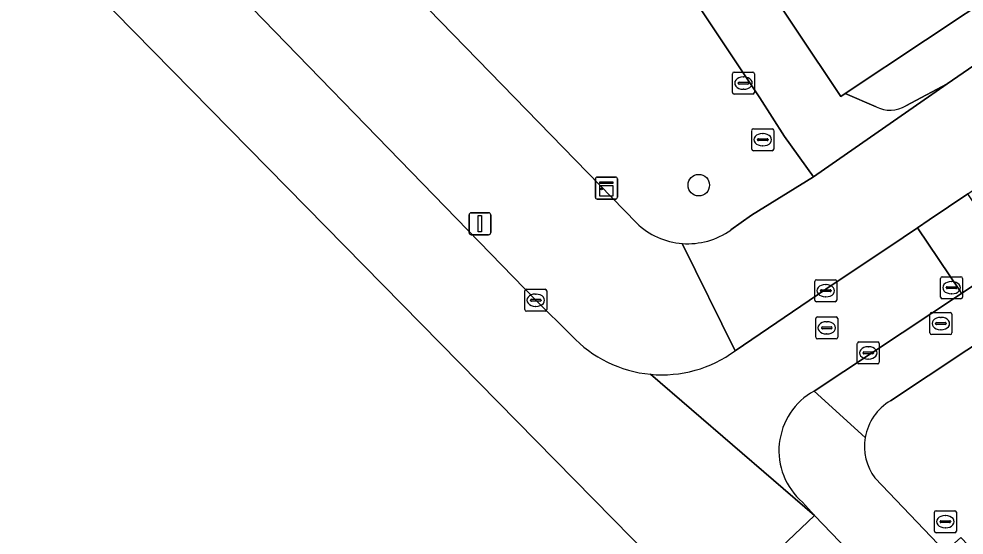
# Model space of a CAD drawing. Extents: x 159960 to 160866, y 382700 to 383354.
# Drawn here: x 160370.36 to 160413.42, y 382855.83 to 382879.33 of the extents above; entities that cross this region are included whole.
import ezdxf

# ---------------------------------------------------------------- set-up
doc = ezdxf.new("R2010")
doc.units = 0
for name, color, linetype in [('IMGEO_Boom', 7, 'Continuous'), ('IMGEO_Erf', 7, 'Continuous'), ('IMGEO_Groenvoorziening', 7, 'Continuous'), ('IMGEO_Kast', 7, 'Continuous'), ('IMGEO_Kolk', 7, 'Continuous'), ('IMGEO_Lichtmast', 7, 'Continuous'), ('IMGEO_Pand', 7, 'Continuous'), ('IMGEO_Rijbaan_lokaal_open', 7, 'Continuous'), ('IMGEO_Rioolput', 7, 'Continuous'), ('IMGEO_Voetpad_open', 7, 'Continuous')]:
    doc.layers.add(name, color=color, linetype=linetype)

msp = doc.modelspace()

# ---------------------------------------------------------------- linework, layer by layer
at = {"layer": 'IMGEO_Boom'}
msp.add_circle((160401.332, 382871.765), 0.489, dxfattribs=at)
at = {"layer": 'IMGEO_Erf'}
for points in [[(160391.496, 382900.313), (160391.954, 382899.589), (160399.473, 382904.598), (160403.476, 382898.589), (160407.397, 382892.703), (160411.318, 382886.819), (160415.322, 382880.808), (160408.003, 382875.932), (160409.407, 382875.338)], [(160410.766, 382875.384), (160412.656, 382876.385), (160423.19, 382883.633), (160421.859, 382885.567), (160419.212, 382883.804), (160415.394, 382889.535), (160413.28, 382892.709), (160415.927, 382894.472), (160413.088, 382898.734), (160412.802, 382898.543), (160412.146, 382899.51)]]:
    msp.add_lwpolyline(points, dxfattribs=at)
msp.add_arc((160410.047, 382876.531), 1.354, 241.791, 302.0863, dxfattribs=at)
at = {"layer": 'IMGEO_Groenvoorziening'}
for points in [[(160380.231, 382888.799), (160381.258, 382887.744), (160383.776, 382890.139), (160391.399, 382882.176), (160389.004, 382879.786), (160390.139, 382878.62), (160398.488, 382870.043)], [(160402.789, 382869.724), (160403.735, 382870.394), (160406.557, 382872.149), (160405.236, 382873.976), (160404.113, 382875.743), (160399.496, 382882.677)], [(160415.268, 382865.398), (160410.07, 382861.949)], [(160409.356, 382858.435), (160412.563, 382855.081), (160413.266, 382855.725), (160415.326, 382853.583), (160414.585, 382852.853), (160415.969, 382851.429)]]:
    msp.add_lwpolyline(points, dxfattribs=at)
for centre, radius, start, end in [((160400.834, 382872.485), 3.386, 226.1447, 265.712), ((160400.831, 382872.476), 3.378, 265.7519, 305.4247), ((160411.296, 382859.868), 2.416, 120.5097, 170.1999), ((160411.291, 382859.871), 2.409, 170.2541, 216.5869)]:
    msp.add_arc(centre, radius, start, end, dxfattribs=at)
at = {"layer": 'IMGEO_Kast'}
for p, q in [((160396.697, 382872.131), (160397.538, 382872.131)), ((160397.538, 382872.131), (160396.697, 382872.131)), ((160396.622, 382871.206), (160396.622, 382872.047)), ((160396.622, 382872.047), (160396.622, 382871.206)), ((160397.622, 382872.056), (160397.622, 382871.215)), ((160397.622, 382871.215), (160397.622, 382872.056)), ((160397.547, 382871.131), (160396.706, 382871.131)), ((160396.706, 382871.131), (160397.547, 382871.131))]:
    msp.add_line(p, q, dxfattribs=at)
for points in [[(160396.817, 382871.921), (160397.417, 382871.921), (160397.417, 382871.836), (160396.817, 382871.836), (160396.817, 382871.921)], [(160396.817, 382871.746), (160397.417, 382871.746), (160397.417, 382871.257), (160396.817, 382871.257), (160396.817, 382871.746)]]:
    msp.add_lwpolyline(points, dxfattribs=at)
msp.add_circle((160396.901, 382871.595), 0.0377, dxfattribs=at)
for centre, start, end in [((160396.7, 382872.053), 92.4484, 184.2845), ((160396.7, 382872.053), 92.4484, 184.2845), ((160397.544, 382872.053), 2.4484, 94.2845), ((160397.544, 382872.053), 2.4484, 94.2845), ((160396.7, 382871.209), 182.4484, 274.2845), ((160396.7, 382871.209), 182.4484, 274.2845), ((160397.544, 382871.209), 272.4484, 4.2845), ((160397.544, 382871.209), 272.4484, 4.2845)]:
    msp.add_arc(centre, 0.0779, start, end, dxfattribs=at)
at = {"layer": 'IMGEO_Kolk'}
for p, q in [((160406.617, 382866.534), (160406.617, 382867.386)), ((160406.692, 382867.46), (160407.544, 382867.46)), ((160407.618, 382867.386), (160407.618, 382866.534)), ((160393.404, 382866.099), (160393.404, 382866.951)), ((160393.479, 382867.025), (160394.331, 382867.025)), ((160394.405, 382866.951), (160394.405, 382866.099)), ((160406.876, 382866.954), (160406.876, 382866.966)), ((160406.919, 382867.003), (160407.317, 382867.003)), ((160407.105, 382867.24), (160407.13, 382867.24)), ((160407.36, 382866.966), (160407.36, 382866.954)), ((160393.663, 382866.519), (160393.663, 382866.531)), ((160393.706, 382866.568), (160394.104, 382866.568)), ((160393.892, 382866.805), (160393.917, 382866.805)), ((160394.147, 382866.531), (160394.147, 382866.519)), ((160407.314, 382866.917), (160406.916, 382866.917)), ((160407.128, 382866.68), (160407.103, 382866.68)), ((160394.101, 382866.482), (160393.703, 382866.482)), ((160393.915, 382866.245), (160393.89, 382866.245)), ((160407.544, 382866.46), (160406.692, 382866.46)), ((160394.331, 382866.025), (160393.479, 382866.025)), ((160408.556, 382863.702), (160408.556, 382864.554)), ((160408.631, 382864.628), (160409.483, 382864.628)), ((160409.044, 382864.408), (160409.069, 382864.408)), ((160409.557, 382864.554), (160409.557, 382863.702)), ((160408.815, 382864.122), (160408.815, 382864.134)), ((160409.253, 382864.085), (160408.855, 382864.085)), ((160408.858, 382864.171), (160409.256, 382864.171)), ((160409.299, 382864.134), (160409.299, 382864.122)), ((160409.483, 382863.628), (160408.631, 382863.628)), ((160409.067, 382863.848), (160409.042, 382863.848))]:
    msp.add_line(p, q, dxfattribs=at)
for points in [[(160406.617, 382866.534), (160406.617, 382867.386)], [(160406.692, 382867.46), (160407.544, 382867.46)], [(160407.618, 382867.386), (160407.618, 382866.534)], [(160393.404, 382866.099), (160393.404, 382866.951)], [(160393.479, 382867.025), (160394.331, 382867.025)], [(160394.405, 382866.951), (160394.405, 382866.099)], [(160407.544, 382866.46), (160406.692, 382866.46)], [(160394.331, 382866.025), (160393.479, 382866.025)], [(160408.556, 382863.702), (160408.556, 382864.554)], [(160408.631, 382864.628), (160409.483, 382864.628)], [(160409.557, 382864.554), (160409.557, 382863.702)], [(160409.483, 382863.628), (160408.631, 382863.628)]]:
    msp.add_lwpolyline(points, dxfattribs=at)
for centre, radius, start, end in [((160406.694, 382867.384), 0.0765, 91.552, 178.448), ((160406.694, 382867.384), 0.0765, 91.552, 178.448), ((160407.542, 382867.384), 0.0765, 1.552, 88.448), ((160407.542, 382867.384), 0.0765, 1.552, 88.448), ((160393.481, 382866.949), 0.0765, 91.552, 178.448), ((160393.481, 382866.949), 0.0765, 91.552, 178.448), ((160394.329, 382866.949), 0.0765, 1.552, 88.448), ((160394.329, 382866.949), 0.0765, 1.552, 88.448), ((160406.916, 382866.963), 0.0403, 85.8775, 175.7526), ((160406.913, 382866.953), 0.0366, 178.938, 274.7102), ((160407.317, 382866.96), 0.043, 264.8664, 352.4533), ((160407.321, 382866.965), 0.0386, 1.7309, 96.639), ((160393.703, 382866.528), 0.0403, 85.8775, 175.7526), ((160393.7, 382866.518), 0.0366, 178.938, 274.7102), ((160394.104, 382866.525), 0.043, 264.8664, 352.4533), ((160394.108, 382866.53), 0.0386, 1.7309, 96.639), ((160406.694, 382866.536), 0.0765, 181.552, 268.448), ((160406.694, 382866.536), 0.0765, 181.552, 268.448), ((160407.542, 382866.536), 0.0765, 271.552, 358.448), ((160407.542, 382866.536), 0.0765, 271.552, 358.448), ((160393.481, 382866.101), 0.0765, 181.552, 268.448), ((160393.481, 382866.101), 0.0765, 181.552, 268.448), ((160394.329, 382866.101), 0.0765, 271.552, 358.448), ((160394.329, 382866.101), 0.0765, 271.552, 358.448), ((160408.633, 382864.552), 0.0765, 91.552, 178.448), ((160408.633, 382864.552), 0.0765, 91.552, 178.448), ((160409.481, 382864.552), 0.0765, 1.552, 88.448), ((160409.481, 382864.552), 0.0765, 1.552, 88.448), ((160408.855, 382864.131), 0.0403, 85.8775, 175.7526), ((160408.852, 382864.121), 0.0366, 178.938, 274.7102), ((160409.256, 382864.128), 0.043, 264.8664, 352.4533), ((160409.26, 382864.133), 0.0386, 1.7309, 96.639), ((160408.633, 382863.704), 0.0765, 181.552, 268.448), ((160408.633, 382863.704), 0.0765, 181.552, 268.448), ((160409.481, 382863.704), 0.0765, 271.552, 358.448), ((160409.481, 382863.704), 0.0765, 271.552, 358.448)]:
    msp.add_arc(centre, radius, start, end, dxfattribs=at)
for centre, major_axis, ratio, start_param, end_param in [((160407.104, 382866.96), (-0.387, 0.002), 0.722429, 4.712389, 7.853982), ((160407.129, 382866.96), (-0.39, 0.002), 0.717154, 1.570796, 4.712389), ((160393.891, 382866.525), (-0.387, 0.002), 0.722429, 4.712389, 7.853982), ((160393.916, 382866.525), (-0.39, 0.002), 0.717154, 1.570796, 4.712389), ((160409.043, 382864.128), (-0.387, 0.002), 0.722429, 4.712389, 7.853982), ((160409.068, 382864.128), (-0.39, 0.002), 0.717154, 1.570796, 4.712389)]:
    msp.add_ellipse(centre, major_axis=major_axis, ratio=ratio, start_param=start_param, end_param=end_param, dxfattribs=at)
at = {"layer": 'IMGEO_Lichtmast'}
for p, q in [((160390.864, 382869.61), (160390.864, 382870.41)), ((160390.864, 382870.41), (160390.864, 382869.61)), ((160390.964, 382870.51), (160391.754, 382870.51)), ((160391.754, 382870.51), (160390.964, 382870.51)), ((160391.854, 382870.41), (160391.854, 382869.61)), ((160391.854, 382869.61), (160391.854, 382870.41)), ((160391.754, 382869.51), (160390.964, 382869.51)), ((160390.964, 382869.51), (160391.754, 382869.51))]:
    msp.add_line(p, q, dxfattribs=at)
msp.add_lwpolyline([(160391.284, 382870.385), (160391.434, 382870.385), (160391.434, 382869.635), (160391.284, 382869.635), (160391.284, 382870.385)], dxfattribs=at)
for centre, start, end in [((160390.964, 382870.41), 90, 180), ((160390.964, 382870.41), 90, 180), ((160391.754, 382870.41), 0, 90), ((160391.754, 382870.41), 360, 90), ((160390.964, 382869.61), 180, 270), ((160390.964, 382869.61), 180, 270), ((160391.754, 382869.61), 270, 0), ((160391.754, 382869.61), 270, 0)]:
    msp.add_arc(centre, 0.1, start, end, dxfattribs=at)
at = {"layer": 'IMGEO_Pand'}
msp.add_lwpolyline([(160411.318, 382886.819), (160403.799, 382881.809), (160407.803, 382875.799), (160408.003, 382875.932), (160415.322, 382880.808)], close=True, dxfattribs=at)
at = {"layer": 'IMGEO_Rijbaan_lokaal_open'}
for points in [[(160395.536, 382864.921), (160393.904, 382866.524), (160375.822, 382885.157), (160373.661, 382887.411), (160370.355, 382884.103), (160401.781, 382852.143)], [(160413.308, 382866.834), (160413.237, 382866.941), (160411.294, 382869.828), (160410.639, 382869.388), (160407.114, 382867.023), (160402.993, 382864.227)], [(160406.587, 382862.392), (160413.308, 382866.834)], [(160399.132, 382863.155), (160406.606, 382856.725), (160406.053, 382857.332)], [(160401.781, 382852.143), (160401.781, 382852.143), (160406.606, 382856.725), (160399.132, 382863.155)], [(160409.257, 382844.54), (160409.257, 382844.54), (160413.926, 382848.999), (160414.071, 382849.137), (160413.156, 382849.933), (160406.606, 382856.725), (160401.781, 382852.143), (160401.781, 382852.143), (160409.257, 382844.54)]]:
    msp.add_lwpolyline(points, dxfattribs=at)
msp.add_lwpolyline([(160413.594, 382871.373), (160411.835, 382870.191), (160411.294, 382869.828), (160413.237, 382866.941), (160413.308, 382866.834), (160415.611, 382868.38), (160415.535, 382868.488)], close=True, dxfattribs=at)
for centre, radius, start, end in [((160399.653, 382868.759), 5.628, 222.9958, 264.6927), ((160399.654, 382868.763), 5.632, 264.6787, 306.3557), ((160408.087, 382859.676), 3.103, 118.9077, 229.0436)]:
    msp.add_arc(centre, radius, start, end, dxfattribs=at)
at = {"layer": 'IMGEO_Rioolput'}
for p, q in [((160402.868, 382875.984), (160402.868, 382876.836)), ((160402.943, 382876.91), (160403.795, 382876.91)), ((160403.869, 382876.836), (160403.869, 382875.984)), ((160403.127, 382876.404), (160403.127, 382876.416)), ((160403.17, 382876.453), (160403.568, 382876.453)), ((160403.356, 382876.69), (160403.381, 382876.69)), ((160403.611, 382876.416), (160403.611, 382876.404)), ((160403.565, 382876.367), (160403.167, 382876.367)), ((160403.379, 382876.13), (160403.354, 382876.13)), ((160403.795, 382875.91), (160402.943, 382875.91)), ((160403.747, 382873.409), (160403.747, 382874.261)), ((160403.822, 382874.335), (160404.674, 382874.335)), ((160404.748, 382874.261), (160404.748, 382873.409)), ((160404.006, 382873.829), (160404.006, 382873.841)), ((160404.049, 382873.878), (160404.447, 382873.878)), ((160404.235, 382874.115), (160404.26, 382874.115)), ((160404.49, 382873.841), (160404.49, 382873.829)), ((160404.444, 382873.792), (160404.046, 382873.792)), ((160404.258, 382873.555), (160404.233, 382873.555)), ((160404.674, 382873.335), (160403.822, 382873.335)), ((160412.352, 382866.671), (160412.352, 382867.523)), ((160412.427, 382867.597), (160413.279, 382867.597)), ((160412.84, 382867.377), (160412.865, 382867.377)), ((160413.353, 382867.523), (160413.353, 382866.671)), ((160412.611, 382867.091), (160412.611, 382867.103)), ((160413.049, 382867.054), (160412.651, 382867.054)), ((160412.654, 382867.14), (160413.052, 382867.14)), ((160413.095, 382867.103), (160413.095, 382867.091)), ((160413.279, 382866.597), (160412.427, 382866.597)), ((160412.863, 382866.817), (160412.838, 382866.817)), ((160406.663, 382864.843), (160406.663, 382865.695)), ((160406.738, 382865.769), (160407.59, 382865.769)), ((160407.664, 382865.695), (160407.664, 382864.843)), ((160411.861, 382865.037), (160411.861, 382865.889)), ((160411.936, 382865.963), (160412.788, 382865.963)), ((160412.349, 382865.743), (160412.374, 382865.743)), ((160412.862, 382865.889), (160412.862, 382865.037)), ((160406.922, 382865.263), (160406.922, 382865.275)), ((160407.36, 382865.226), (160406.962, 382865.226)), ((160406.965, 382865.312), (160407.363, 382865.312)), ((160407.151, 382865.549), (160407.176, 382865.549)), ((160407.406, 382865.275), (160407.406, 382865.263)), ((160412.12, 382865.457), (160412.12, 382865.469)), ((160412.558, 382865.42), (160412.16, 382865.42)), ((160412.163, 382865.506), (160412.561, 382865.506)), ((160412.604, 382865.469), (160412.604, 382865.457)), ((160407.174, 382864.989), (160407.149, 382864.989)), ((160412.788, 382864.963), (160411.936, 382864.963)), ((160412.372, 382865.183), (160412.347, 382865.183)), ((160407.59, 382864.769), (160406.738, 382864.769)), ((160412.066, 382856.018), (160412.066, 382856.87)), ((160412.141, 382856.944), (160412.993, 382856.944)), ((160412.554, 382856.724), (160412.579, 382856.724)), ((160413.067, 382856.87), (160413.067, 382856.018)), ((160412.325, 382856.438), (160412.325, 382856.45)), ((160412.763, 382856.401), (160412.365, 382856.401)), ((160412.368, 382856.487), (160412.766, 382856.487)), ((160412.577, 382856.164), (160412.552, 382856.164)), ((160412.809, 382856.45), (160412.809, 382856.438)), ((160412.993, 382855.944), (160412.141, 382855.944))]:
    msp.add_line(p, q, dxfattribs=at)
for points in [[(160402.868, 382875.984), (160402.868, 382876.836)], [(160402.943, 382876.91), (160403.795, 382876.91)], [(160403.869, 382876.836), (160403.869, 382875.984)], [(160403.795, 382875.91), (160402.943, 382875.91)], [(160403.747, 382873.409), (160403.747, 382874.261)], [(160403.822, 382874.335), (160404.674, 382874.335)], [(160404.748, 382874.261), (160404.748, 382873.409)], [(160404.674, 382873.335), (160403.822, 382873.335)], [(160412.352, 382866.671), (160412.352, 382867.523)], [(160412.427, 382867.597), (160413.279, 382867.597)], [(160413.353, 382867.523), (160413.353, 382866.671)], [(160413.279, 382866.597), (160412.427, 382866.597)], [(160406.663, 382864.843), (160406.663, 382865.695)], [(160406.738, 382865.769), (160407.59, 382865.769)], [(160407.664, 382865.695), (160407.664, 382864.843)], [(160411.861, 382865.037), (160411.861, 382865.889)], [(160411.936, 382865.963), (160412.788, 382865.963)], [(160412.862, 382865.889), (160412.862, 382865.037)], [(160412.788, 382864.963), (160411.936, 382864.963)], [(160407.59, 382864.769), (160406.738, 382864.769)], [(160412.066, 382856.018), (160412.066, 382856.87)], [(160412.141, 382856.944), (160412.993, 382856.944)], [(160413.067, 382856.87), (160413.067, 382856.018)], [(160412.993, 382855.944), (160412.141, 382855.944)]]:
    msp.add_lwpolyline(points, dxfattribs=at)
for centre, radius, start, end in [((160402.945, 382876.834), 0.0765, 91.552, 178.448), ((160402.945, 382876.834), 0.0765, 91.552, 178.448), ((160403.793, 382876.834), 0.0765, 1.552, 88.448), ((160403.793, 382876.834), 0.0765, 1.552, 88.448), ((160403.167, 382876.413), 0.0403, 85.8775, 175.7526), ((160403.164, 382876.403), 0.0366, 178.938, 274.7102), ((160403.568, 382876.41), 0.043, 264.8664, 352.4533), ((160403.572, 382876.415), 0.0386, 1.7309, 96.639), ((160402.945, 382875.986), 0.0765, 181.552, 268.448), ((160402.945, 382875.986), 0.0765, 181.552, 268.448), ((160403.793, 382875.986), 0.0765, 271.552, 358.448), ((160403.793, 382875.986), 0.0765, 271.552, 358.448), ((160403.824, 382874.259), 0.0765, 91.552, 178.448), ((160403.824, 382874.259), 0.0765, 91.552, 178.448), ((160404.672, 382874.259), 0.0765, 1.552, 88.448), ((160404.672, 382874.259), 0.0765, 1.552, 88.448), ((160404.046, 382873.838), 0.0403, 85.8775, 175.7526), ((160404.043, 382873.828), 0.0366, 178.938, 274.7102), ((160404.447, 382873.835), 0.043, 264.8664, 352.4533), ((160404.451, 382873.84), 0.0386, 1.7309, 96.639), ((160403.824, 382873.411), 0.0765, 181.552, 268.448), ((160403.824, 382873.411), 0.0765, 181.552, 268.448), ((160404.672, 382873.411), 0.0765, 271.552, 358.448), ((160404.672, 382873.411), 0.0765, 271.552, 358.448), ((160412.429, 382867.521), 0.0765, 91.552, 178.448), ((160412.429, 382867.521), 0.0765, 91.552, 178.448), ((160413.277, 382867.521), 0.0765, 1.552, 88.448), ((160413.277, 382867.521), 0.0765, 1.552, 88.448), ((160412.651, 382867.1), 0.0403, 85.8775, 175.7526), ((160412.648, 382867.09), 0.0366, 178.938, 274.7102), ((160413.052, 382867.097), 0.043, 264.8664, 352.4533), ((160413.056, 382867.102), 0.0386, 1.7309, 96.639), ((160412.429, 382866.673), 0.0765, 181.552, 268.448), ((160412.429, 382866.673), 0.0765, 181.552, 268.448), ((160413.277, 382866.673), 0.0765, 271.552, 358.448), ((160413.277, 382866.673), 0.0765, 271.552, 358.448), ((160406.74, 382865.693), 0.0765, 91.552, 178.448), ((160406.74, 382865.693), 0.0765, 91.552, 178.448), ((160407.588, 382865.693), 0.0765, 1.552, 88.448), ((160407.588, 382865.693), 0.0765, 1.552, 88.448), ((160411.938, 382865.887), 0.0765, 91.552, 178.448), ((160411.938, 382865.887), 0.0765, 91.552, 178.448), ((160412.786, 382865.887), 0.0765, 1.552, 88.448), ((160412.786, 382865.887), 0.0765, 1.552, 88.448), ((160406.962, 382865.272), 0.0403, 85.8775, 175.7526), ((160406.959, 382865.262), 0.0366, 178.938, 274.7102), ((160407.363, 382865.269), 0.043, 264.8664, 352.4533), ((160407.367, 382865.274), 0.0386, 1.7309, 96.639), ((160412.16, 382865.466), 0.0403, 85.8775, 175.7526), ((160412.157, 382865.456), 0.0366, 178.938, 274.7102), ((160412.561, 382865.463), 0.043, 264.8664, 352.4533), ((160412.565, 382865.468), 0.0386, 1.7309, 96.639), ((160406.74, 382864.845), 0.0765, 181.552, 268.448), ((160406.74, 382864.845), 0.0765, 181.552, 268.448), ((160407.588, 382864.845), 0.0765, 271.552, 358.448), ((160407.588, 382864.845), 0.0765, 271.552, 358.448), ((160411.938, 382865.039), 0.0765, 181.552, 268.448), ((160411.938, 382865.039), 0.0765, 181.552, 268.448), ((160412.786, 382865.039), 0.0765, 271.552, 358.448), ((160412.786, 382865.039), 0.0765, 271.552, 358.448), ((160412.143, 382856.868), 0.0765, 91.552, 178.448), ((160412.143, 382856.868), 0.0765, 91.552, 178.448), ((160412.991, 382856.868), 0.0765, 1.552, 88.448), ((160412.991, 382856.868), 0.0765, 1.552, 88.448), ((160412.365, 382856.447), 0.0403, 85.8775, 175.7526), ((160412.362, 382856.437), 0.0366, 178.938, 274.7102), ((160412.766, 382856.444), 0.043, 264.8664, 352.4533), ((160412.77, 382856.449), 0.0386, 1.7309, 96.639), ((160412.143, 382856.02), 0.0765, 181.552, 268.448), ((160412.143, 382856.02), 0.0765, 181.552, 268.448), ((160412.991, 382856.02), 0.0765, 271.552, 358.448), ((160412.991, 382856.02), 0.0765, 271.552, 358.448)]:
    msp.add_arc(centre, radius, start, end, dxfattribs=at)
for centre, major_axis, ratio, start_param, end_param in [((160403.355, 382876.41), (-0.387, 0.002), 0.722429, 4.712389, 7.853982), ((160403.38, 382876.41), (-0.39, 0.002), 0.717154, 1.570796, 4.712389), ((160404.234, 382873.835), (-0.387, 0.002), 0.722429, 4.712389, 7.853982), ((160404.259, 382873.835), (-0.39, 0.002), 0.717154, 1.570796, 4.712389), ((160412.839, 382867.097), (-0.387, 0.002), 0.722429, 4.712389, 7.853982), ((160412.864, 382867.097), (-0.39, 0.002), 0.717154, 1.570796, 4.712389), ((160412.348, 382865.463), (-0.387, 0.002), 0.722429, 4.712389, 7.853982), ((160412.373, 382865.463), (-0.39, 0.002), 0.717154, 1.570796, 4.712389), ((160407.15, 382865.269), (-0.387, 0.002), 0.722429, 4.712389, 7.853982), ((160407.175, 382865.269), (-0.39, 0.002), 0.717154, 1.570796, 4.712389), ((160412.553, 382856.444), (-0.387, 0.002), 0.722429, 4.712389, 7.853982), ((160412.578, 382856.444), (-0.39, 0.002), 0.717154, 1.570796, 4.712389)]:
    msp.add_ellipse(centre, major_axis=major_axis, ratio=ratio, start_param=start_param, end_param=end_param, dxfattribs=at)
at = {"layer": 'IMGEO_Voetpad_open'}
for points in [[(160410.07, 382861.949), (160415.268, 382865.398), (160416.783, 382866.403), (160416.621, 382866.647), (160416.118, 382867.403), (160433.527, 382879.124), (160435.03, 382880.147), (160459.475, 382896.568), (160460.477, 382895.074), (160462.489, 382896.421), (160465.846, 382898.668), (160467.857, 382900.011), (160495.193, 382918.403), (160496.721, 382919.422), (160500, 382921.626), (160543.226, 382950.68), (160544.698, 382951.695), (160563.415, 382964.323)], [(160467.177, 382903.196), (160466.706, 382902.882), (160458.264, 382897.258), (160421.52, 382872.518), (160415.611, 382868.38), (160413.308, 382866.834), (160406.587, 382862.392), (160408.916, 382860.279)], [(160390.183, 382896.611), (160391.172, 382895.093), (160392.707, 382892.722), (160396.518, 382886.833), (160399.496, 382882.677), (160404.113, 382875.743), (160405.236, 382873.976), (160406.557, 382872.149), (160412.656, 382876.385), (160410.766, 382875.384)], [(160409.407, 382875.338), (160408.003, 382875.932), (160407.803, 382875.799), (160403.799, 382881.809), (160399.878, 382887.694), (160395.958, 382893.579)], [(160373.248, 382887.823), (160373.661, 382887.411), (160375.822, 382885.157), (160393.904, 382866.524), (160395.536, 382864.921)], [(160423.19, 382883.633), (160412.656, 382876.385), (160406.557, 382872.149), (160403.735, 382870.394), (160402.789, 382869.724)], [(160398.488, 382870.043), (160390.139, 382878.62), (160389.004, 382879.786)], [(160400.581, 382869.108), (160402.993, 382864.227), (160407.114, 382867.023), (160410.639, 382869.388), (160411.294, 382869.828), (160411.835, 382870.191), (160413.594, 382871.373), (160423.183, 382877.815), (160422.603, 382878.678)], [(160402.993, 382864.227), (160400.581, 382869.108)], [(160408.916, 382860.279), (160406.587, 382862.392)], [(160413.266, 382855.725), (160412.563, 382855.081), (160409.356, 382858.435)], [(160406.053, 382857.332), (160406.606, 382856.725), (160413.156, 382849.933), (160414.071, 382849.137)]]:
    msp.add_lwpolyline(points, dxfattribs=at)
for centre, radius, start, end in [((160410.047, 382876.531), 1.354, 241.791, 302.0863), ((160400.834, 382872.485), 3.386, 226.1447, 265.712), ((160400.831, 382872.476), 3.378, 265.7519, 305.4247), ((160399.653, 382868.759), 5.628, 222.9958, 264.6927), ((160399.654, 382868.763), 5.632, 264.6787, 306.3557), ((160408.087, 382859.676), 3.103, 118.9077, 229.0436), ((160411.296, 382859.868), 2.416, 120.5097, 170.1999), ((160411.291, 382859.871), 2.409, 170.2541, 216.5869)]:
    msp.add_arc(centre, radius, start, end, dxfattribs=at)

doc.saveas('drawing.dxf')
